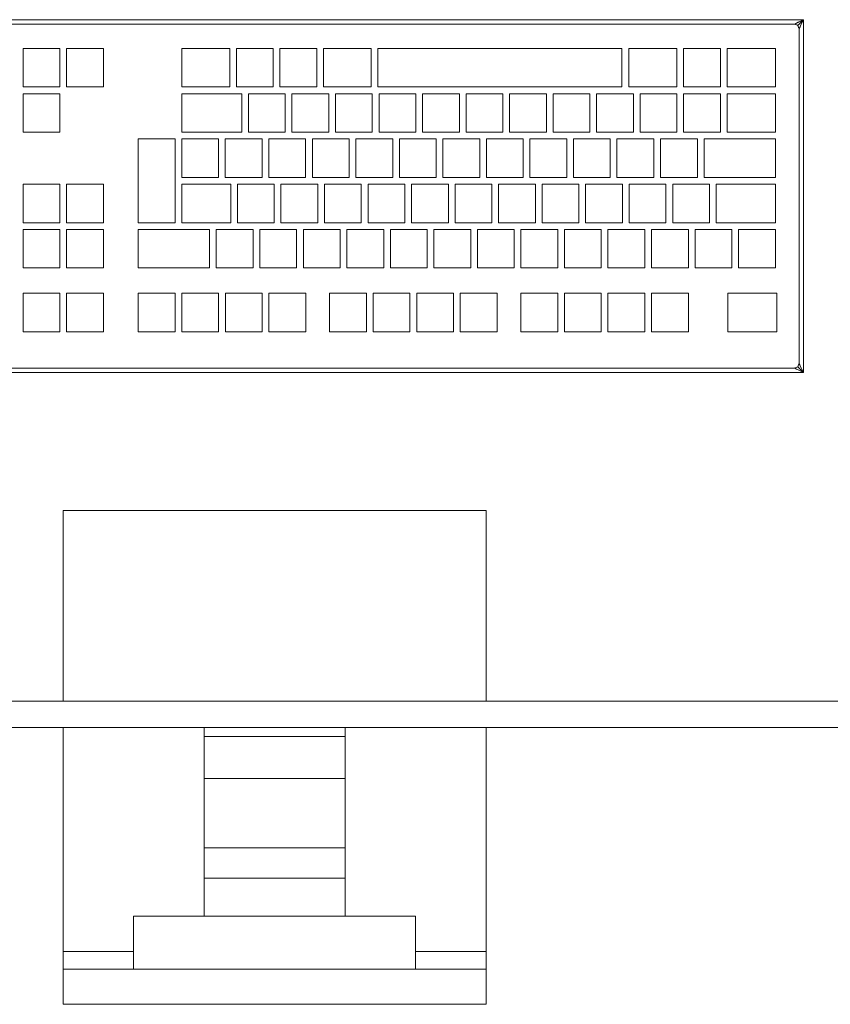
# Model space of a CAD drawing. Header units: millimetres. Extents: x 321 to 585, y -277 to 9.
# Tile 1005 of 1056: x 377.017 to 377.601, y -39.669 to -38.96. Entities that reach past the tile are written whole.
import ezdxf

# ---------------------------------------------------------------- set-up
doc = ezdxf.new("R2010")
doc.units = ezdxf.units.MM
doc.header["$MEASUREMENT"] = 0
doc.layers.add('IFC-Elemento construtivo genérico-Contorno', color=253, linetype='Continuous', lineweight=5)

msp = doc.modelspace()

# ---------------------------------------------------------------- linework, layer by layer
at = {"layer": 'IFC-Elemento construtivo genérico-Contorno', "lineweight": 5}
for p, q in [((376.81977, -38.9604), (377.58177, -38.9604)), ((376.81977, -38.9604), (377.58177, -38.9604)), ((376.82612, -38.96359), (377.57542, -38.96359)), ((376.82612, -38.96359), (377.57542, -38.96359)), ((377.57542, -38.96359), (377.58177, -38.9604)), ((377.57542, -38.96359), (377.57804, -38.96227)), ((377.57542, -38.96359), (377.57673, -38.96292)), ((377.57542, -38.96359), (377.57695, -38.96422)), ((377.57542, -38.96359), (377.57695, -38.96422)), ((377.57542, -38.96359), (377.57624, -38.96393)), ((377.57542, -38.96359), (377.57766, -38.96451)), ((377.57673, -38.96292), (377.58177, -38.9604)), ((377.57766, -38.96451), (377.57931, -38.96287)), ((377.57766, -38.96451), (377.57931, -38.96287)), ((377.57804, -38.96227), (377.58177, -38.9604)), ((377.5786, -38.96676), (377.58177, -38.9604)), ((377.57931, -38.96287), (377.58177, -38.9604)), ((377.57931, -38.96287), (377.58177, -38.9604)), ((377.57991, -38.96413), (377.58177, -38.9604)), ((377.58177, -39.21441), (377.58177, -38.9604)), ((377.58177, -39.21441), (377.58177, -38.9604)), ((377.57624, -38.96393), (377.57695, -38.96422)), ((377.57695, -38.96422), (377.57766, -38.96451)), ((377.57695, -38.96422), (377.57766, -38.96451)), ((377.57766, -38.96451), (377.57825, -38.96593)), ((377.57766, -38.96451), (377.5786, -38.96676)), ((377.57766, -38.96451), (377.5786, -38.96676)), ((377.57766, -38.96451), (377.57825, -38.96593)), ((377.57825, -38.96593), (377.57842, -38.96634)), ((377.57825, -38.96593), (377.57842, -38.96634)), ((377.57842, -38.96634), (377.5786, -38.96676)), ((377.57842, -38.96634), (377.5786, -38.96676)), ((377.5786, -38.96676), (377.57925, -38.96544)), ((377.5786, -39.20806), (377.5786, -38.96676)), ((377.5786, -39.20806), (377.5786, -38.96676)), ((377.57925, -38.96544), (377.57991, -38.96413)), ((377.01951, -38.98109), (377.04604, -38.98109)), ((377.01951, -39.00883), (377.01951, -38.98109)), ((377.01951, -38.98109), (377.04604, -38.98109)), ((377.01951, -39.00883), (377.01951, -38.98109)), ((377.04604, -39.00883), (377.04604, -38.98109)), ((377.04604, -39.00883), (377.04604, -38.98109)), ((377.05087, -38.98109), (377.07739, -38.98109)), ((377.05087, -39.00883), (377.05087, -38.98109)), ((377.05087, -38.98109), (377.07739, -38.98109)), ((377.05087, -39.00883), (377.05087, -38.98109)), ((377.07739, -39.00883), (377.07739, -38.98109)), ((377.07739, -39.00883), (377.07739, -38.98109)), ((377.13387, -39.00883), (377.13387, -38.98109)), ((377.13387, -38.98109), (377.16842, -38.98109)), ((377.13387, -39.00883), (377.13387, -38.98109)), ((377.13387, -38.98109), (377.16842, -38.98109)), ((377.16842, -39.00883), (377.16842, -38.98109)), ((377.16842, -39.00883), (377.16842, -38.98109)), ((377.17325, -39.00883), (377.17325, -38.98109)), ((377.17325, -38.98109), (377.19978, -38.98109)), ((377.17325, -39.00883), (377.17325, -38.98109)), ((377.17325, -38.98109), (377.19978, -38.98109)), ((377.19978, -39.00883), (377.19978, -38.98109)), ((377.19978, -39.00883), (377.19978, -38.98109)), ((377.20461, -39.00883), (377.20461, -38.98109)), ((377.20461, -38.98109), (377.23113, -38.98109)), ((377.20461, -39.00883), (377.20461, -38.98109)), ((377.20461, -38.98109), (377.23113, -38.98109)), ((377.23113, -39.00883), (377.23113, -38.98109)), ((377.23113, -39.00883), (377.23113, -38.98109)), ((377.23596, -39.00883), (377.23596, -38.98109)), ((377.23596, -38.98109), (377.27034, -38.98109)), ((377.23596, -39.00883), (377.23596, -38.98109)), ((377.23596, -38.98109), (377.27034, -38.98109)), ((377.27034, -39.00883), (377.27034, -38.98109)), ((377.27034, -39.00883), (377.27034, -38.98109)), ((377.27517, -39.00883), (377.27517, -38.98109)), ((377.27517, -38.98109), (377.45101, -38.98109)), ((377.27517, -39.00883), (377.27517, -38.98109)), ((377.27517, -38.98109), (377.45101, -38.98109)), ((377.45101, -39.00883), (377.45101, -38.98109)), ((377.45101, -39.00883), (377.45101, -38.98109)), ((377.45584, -39.00883), (377.45584, -38.98109)), ((377.45584, -38.98109), (377.49061, -38.98109)), ((377.45584, -39.00883), (377.45584, -38.98109)), ((377.45584, -38.98109), (377.49061, -38.98109)), ((377.49061, -39.00883), (377.49061, -38.98109)), ((377.49061, -39.00883), (377.49061, -38.98109)), ((377.49544, -39.00883), (377.49544, -38.98109)), ((377.49544, -38.98109), (377.52197, -38.98109)), ((377.49544, -39.00883), (377.49544, -38.98109)), ((377.49544, -38.98109), (377.52197, -38.98109)), ((377.52197, -39.00883), (377.52197, -38.98109)), ((377.52197, -39.00883), (377.52197, -38.98109)), ((377.5268, -39.00883), (377.5268, -38.98109)), ((377.5268, -38.98109), (377.56152, -38.98109)), ((377.5268, -39.00883), (377.5268, -38.98109)), ((377.5268, -38.98109), (377.56152, -38.98109)), ((377.56152, -39.00883), (377.56152, -38.98109)), ((377.56152, -39.00883), (377.56152, -38.98109)), ((377.01951, -39.00883), (377.04604, -39.00883)), ((377.01951, -39.00883), (377.04604, -39.00883)), ((377.05087, -39.00883), (377.07739, -39.00883)), ((377.05087, -39.00883), (377.07739, -39.00883)), ((377.13387, -39.00883), (377.16842, -39.00883)), ((377.13387, -39.00883), (377.16842, -39.00883)), ((377.17325, -39.00883), (377.19978, -39.00883)), ((377.17325, -39.00883), (377.19978, -39.00883)), ((377.20461, -39.00883), (377.23113, -39.00883)), ((377.20461, -39.00883), (377.23113, -39.00883)), ((377.23596, -39.00883), (377.27034, -39.00883)), ((377.23596, -39.00883), (377.27034, -39.00883)), ((377.27517, -39.00883), (377.45101, -39.00883)), ((377.27517, -39.00883), (377.45101, -39.00883)), ((377.45584, -39.00883), (377.49061, -39.00883)), ((377.45584, -39.00883), (377.49061, -39.00883)), ((377.49544, -39.00883), (377.52197, -39.00883)), ((377.49544, -39.00883), (377.52197, -39.00883)), ((377.5268, -39.00883), (377.56152, -39.00883)), ((377.5268, -39.00883), (377.56152, -39.00883)), ((377.01951, -39.04141), (377.01951, -39.01366)), ((377.01951, -39.01366), (377.04604, -39.01366)), ((377.01951, -39.04141), (377.01951, -39.01366)), ((377.01951, -39.01366), (377.04604, -39.01366)), ((377.04604, -39.04141), (377.04604, -39.01366)), ((377.04604, -39.04141), (377.04604, -39.01366)), ((377.13387, -39.04141), (377.13387, -39.01366)), ((377.13387, -39.01366), (377.17707, -39.01366)), ((377.13387, -39.04141), (377.13387, -39.01366)), ((377.13387, -39.01366), (377.17707, -39.01366)), ((377.17707, -39.04141), (377.17707, -39.01366)), ((377.17707, -39.04141), (377.17707, -39.01366)), ((377.1819, -39.04141), (377.1819, -39.01366)), ((377.1819, -39.01366), (377.20842, -39.01366)), ((377.1819, -39.04141), (377.1819, -39.01366)), ((377.1819, -39.01366), (377.20842, -39.01366)), ((377.20842, -39.04141), (377.20842, -39.01366)), ((377.20842, -39.04141), (377.20842, -39.01366)), ((377.21325, -39.04141), (377.21325, -39.01366)), ((377.21325, -39.01366), (377.23978, -39.01366)), ((377.21325, -39.04141), (377.21325, -39.01366)), ((377.21325, -39.01366), (377.23978, -39.01366)), ((377.23978, -39.04141), (377.23978, -39.01366)), ((377.23978, -39.04141), (377.23978, -39.01366)), ((377.24461, -39.04141), (377.24461, -39.01366)), ((377.24461, -39.01366), (377.27113, -39.01366)), ((377.24461, -39.04141), (377.24461, -39.01366)), ((377.24461, -39.01366), (377.27113, -39.01366)), ((377.27113, -39.04141), (377.27113, -39.01366)), ((377.27113, -39.04141), (377.27113, -39.01366)), ((377.27596, -39.04141), (377.27596, -39.01366)), ((377.27596, -39.01366), (377.30249, -39.01366)), ((377.27596, -39.04141), (377.27596, -39.01366)), ((377.27596, -39.01366), (377.30249, -39.01366)), ((377.30249, -39.04141), (377.30249, -39.01366)), ((377.30249, -39.04141), (377.30249, -39.01366)), ((377.30732, -39.04141), (377.30732, -39.01366)), ((377.30732, -39.01366), (377.33384, -39.01366)), ((377.30732, -39.04141), (377.30732, -39.01366)), ((377.30732, -39.01366), (377.33384, -39.01366)), ((377.33384, -39.04141), (377.33384, -39.01366)), ((377.33384, -39.04141), (377.33384, -39.01366)), ((377.33867, -39.04141), (377.33867, -39.01366)), ((377.33867, -39.01366), (377.3652, -39.01366)), ((377.33867, -39.04141), (377.33867, -39.01366)), ((377.33867, -39.01366), (377.3652, -39.01366)), ((377.3652, -39.04141), (377.3652, -39.01366)), ((377.3652, -39.04141), (377.3652, -39.01366)), ((377.37003, -39.04141), (377.37003, -39.01366)), ((377.37003, -39.01366), (377.39655, -39.01366)), ((377.37003, -39.04141), (377.37003, -39.01366)), ((377.37003, -39.01366), (377.39655, -39.01366)), ((377.39655, -39.04141), (377.39655, -39.01366)), ((377.39655, -39.04141), (377.39655, -39.01366)), ((377.40138, -39.04141), (377.40138, -39.01366)), ((377.40138, -39.01366), (377.42791, -39.01366)), ((377.40138, -39.04141), (377.40138, -39.01366)), ((377.40138, -39.01366), (377.42791, -39.01366)), ((377.42791, -39.04141), (377.42791, -39.01366)), ((377.42791, -39.04141), (377.42791, -39.01366)), ((377.43274, -39.04141), (377.43274, -39.01366)), ((377.43274, -39.01366), (377.45926, -39.01366)), ((377.43274, -39.04141), (377.43274, -39.01366)), ((377.43274, -39.01366), (377.45926, -39.01366)), ((377.45926, -39.04141), (377.45926, -39.01366)), ((377.45926, -39.04141), (377.45926, -39.01366)), ((377.46409, -39.04141), (377.46409, -39.01366)), ((377.46409, -39.01366), (377.49061, -39.01366)), ((377.46409, -39.04141), (377.46409, -39.01366)), ((377.46409, -39.01366), (377.49061, -39.01366)), ((377.49061, -39.04141), (377.49061, -39.01366)), ((377.49061, -39.04141), (377.49061, -39.01366)), ((377.49544, -39.04141), (377.49544, -39.01366)), ((377.49544, -39.01366), (377.52197, -39.01366)), ((377.49544, -39.04141), (377.49544, -39.01366)), ((377.49544, -39.01366), (377.52197, -39.01366)), ((377.52197, -39.04141), (377.52197, -39.01366)), ((377.52197, -39.04141), (377.52197, -39.01366)), ((377.5268, -39.04141), (377.5268, -39.01366)), ((377.5268, -39.01366), (377.56152, -39.01366)), ((377.5268, -39.04141), (377.5268, -39.01366)), ((377.5268, -39.01366), (377.56152, -39.01366)), ((377.56152, -39.04141), (377.56152, -39.01366)), ((377.56152, -39.04141), (377.56152, -39.01366)), ((377.01951, -39.04141), (377.04604, -39.04141)), ((377.01951, -39.04141), (377.04604, -39.04141)), ((377.13387, -39.04141), (377.17707, -39.04141)), ((377.13387, -39.04141), (377.17707, -39.04141)), ((377.1819, -39.04141), (377.20842, -39.04141)), ((377.1819, -39.04141), (377.20842, -39.04141)), ((377.21325, -39.04141), (377.23978, -39.04141)), ((377.21325, -39.04141), (377.23978, -39.04141)), ((377.24461, -39.04141), (377.27113, -39.04141)), ((377.24461, -39.04141), (377.27113, -39.04141)), ((377.27596, -39.04141), (377.30249, -39.04141)), ((377.27596, -39.04141), (377.30249, -39.04141)), ((377.30732, -39.04141), (377.33384, -39.04141)), ((377.30732, -39.04141), (377.33384, -39.04141)), ((377.33867, -39.04141), (377.3652, -39.04141)), ((377.33867, -39.04141), (377.3652, -39.04141)), ((377.37003, -39.04141), (377.39655, -39.04141)), ((377.37003, -39.04141), (377.39655, -39.04141)), ((377.40138, -39.04141), (377.42791, -39.04141)), ((377.40138, -39.04141), (377.42791, -39.04141)), ((377.43274, -39.04141), (377.45926, -39.04141)), ((377.43274, -39.04141), (377.45926, -39.04141)), ((377.46409, -39.04141), (377.49061, -39.04141)), ((377.46409, -39.04141), (377.49061, -39.04141)), ((377.49544, -39.04141), (377.52197, -39.04141)), ((377.49544, -39.04141), (377.52197, -39.04141)), ((377.5268, -39.04141), (377.56152, -39.04141)), ((377.5268, -39.04141), (377.56152, -39.04141)), ((377.10257, -39.10657), (377.10257, -39.04624)), ((377.10257, -39.04624), (377.12904, -39.04624)), ((377.10257, -39.10657), (377.10257, -39.04624)), ((377.10257, -39.04624), (377.12904, -39.04624)), ((377.12904, -39.10657), (377.12904, -39.04624)), ((377.12904, -39.10657), (377.12904, -39.04624)), ((377.13387, -39.074), (377.13387, -39.04624)), ((377.13387, -39.04624), (377.1604, -39.04624)), ((377.13387, -39.074), (377.13387, -39.04624)), ((377.13387, -39.04624), (377.1604, -39.04624)), ((377.1604, -39.074), (377.1604, -39.04624)), ((377.1604, -39.074), (377.1604, -39.04624)), ((377.16523, -39.074), (377.16523, -39.04624)), ((377.16523, -39.04624), (377.19175, -39.04624)), ((377.16523, -39.074), (377.16523, -39.04624)), ((377.16523, -39.04624), (377.19175, -39.04624)), ((377.19175, -39.074), (377.19175, -39.04624)), ((377.19175, -39.074), (377.19175, -39.04624)), ((377.19658, -39.074), (377.19658, -39.04624)), ((377.19658, -39.04624), (377.2231, -39.04624)), ((377.19658, -39.074), (377.19658, -39.04624)), ((377.19658, -39.04624), (377.2231, -39.04624)), ((377.2231, -39.074), (377.2231, -39.04624)), ((377.2231, -39.074), (377.2231, -39.04624)), ((377.22794, -39.074), (377.22794, -39.04624)), ((377.22794, -39.04624), (377.25446, -39.04624)), ((377.22794, -39.074), (377.22794, -39.04624)), ((377.22794, -39.04624), (377.25446, -39.04624)), ((377.25446, -39.074), (377.25446, -39.04624)), ((377.25446, -39.074), (377.25446, -39.04624)), ((377.25929, -39.074), (377.25929, -39.04624)), ((377.25929, -39.04624), (377.28581, -39.04624)), ((377.25929, -39.074), (377.25929, -39.04624)), ((377.25929, -39.04624), (377.28581, -39.04624)), ((377.28581, -39.074), (377.28581, -39.04624)), ((377.28581, -39.074), (377.28581, -39.04624)), ((377.29064, -39.074), (377.29064, -39.04624)), ((377.29064, -39.04624), (377.31717, -39.04624)), ((377.29064, -39.074), (377.29064, -39.04624)), ((377.29064, -39.04624), (377.31717, -39.04624)), ((377.31717, -39.074), (377.31717, -39.04624)), ((377.31717, -39.074), (377.31717, -39.04624)), ((377.322, -39.074), (377.322, -39.04624)), ((377.322, -39.04624), (377.34852, -39.04624)), ((377.322, -39.074), (377.322, -39.04624)), ((377.322, -39.04624), (377.34852, -39.04624)), ((377.34852, -39.074), (377.34852, -39.04624)), ((377.34852, -39.074), (377.34852, -39.04624)), ((377.35335, -39.074), (377.35335, -39.04624)), ((377.35335, -39.04624), (377.37987, -39.04624)), ((377.35335, -39.074), (377.35335, -39.04624)), ((377.35335, -39.04624), (377.37987, -39.04624)), ((377.37987, -39.074), (377.37987, -39.04624)), ((377.37987, -39.074), (377.37987, -39.04624)), ((377.3847, -39.074), (377.3847, -39.04624)), ((377.3847, -39.04624), (377.41123, -39.04624)), ((377.3847, -39.074), (377.3847, -39.04624)), ((377.3847, -39.04624), (377.41123, -39.04624)), ((377.41123, -39.074), (377.41123, -39.04624)), ((377.41123, -39.074), (377.41123, -39.04624)), ((377.41606, -39.074), (377.41606, -39.04624)), ((377.41606, -39.04624), (377.44258, -39.04624)), ((377.41606, -39.074), (377.41606, -39.04624)), ((377.41606, -39.04624), (377.44258, -39.04624)), ((377.44258, -39.074), (377.44258, -39.04624)), ((377.44258, -39.074), (377.44258, -39.04624)), ((377.44741, -39.074), (377.44741, -39.04624)), ((377.44741, -39.04624), (377.47394, -39.04624)), ((377.44741, -39.074), (377.44741, -39.04624)), ((377.44741, -39.04624), (377.47394, -39.04624)), ((377.47394, -39.074), (377.47394, -39.04624)), ((377.47394, -39.074), (377.47394, -39.04624)), ((377.47877, -39.074), (377.47877, -39.04624)), ((377.47877, -39.04624), (377.50529, -39.04624)), ((377.47877, -39.074), (377.47877, -39.04624)), ((377.47877, -39.04624), (377.50529, -39.04624)), ((377.50529, -39.074), (377.50529, -39.04624)), ((377.50529, -39.074), (377.50529, -39.04624)), ((377.51012, -39.074), (377.51012, -39.04624)), ((377.51012, -39.04624), (377.56152, -39.04624)), ((377.51012, -39.074), (377.51012, -39.04624)), ((377.51012, -39.04624), (377.56152, -39.04624)), ((377.56152, -39.074), (377.56152, -39.04624)), ((377.56152, -39.074), (377.56152, -39.04624)), ((377.13387, -39.074), (377.1604, -39.074)), ((377.13387, -39.074), (377.1604, -39.074)), ((377.16523, -39.074), (377.19175, -39.074)), ((377.16523, -39.074), (377.19175, -39.074)), ((377.19658, -39.074), (377.2231, -39.074)), ((377.19658, -39.074), (377.2231, -39.074)), ((377.22794, -39.074), (377.25446, -39.074)), ((377.22794, -39.074), (377.25446, -39.074)), ((377.25929, -39.074), (377.28581, -39.074)), ((377.25929, -39.074), (377.28581, -39.074)), ((377.29064, -39.074), (377.31717, -39.074)), ((377.29064, -39.074), (377.31717, -39.074)), ((377.322, -39.074), (377.34852, -39.074)), ((377.322, -39.074), (377.34852, -39.074)), ((377.35335, -39.074), (377.37987, -39.074)), ((377.35335, -39.074), (377.37987, -39.074)), ((377.3847, -39.074), (377.41123, -39.074)), ((377.3847, -39.074), (377.41123, -39.074)), ((377.41606, -39.074), (377.44258, -39.074)), ((377.41606, -39.074), (377.44258, -39.074)), ((377.44741, -39.074), (377.47394, -39.074)), ((377.44741, -39.074), (377.47394, -39.074)), ((377.47877, -39.074), (377.50529, -39.074)), ((377.47877, -39.074), (377.50529, -39.074)), ((377.51012, -39.074), (377.56152, -39.074)), ((377.51012, -39.074), (377.56152, -39.074)), ((377.01951, -39.07882), (377.04604, -39.07882)), ((377.01951, -39.10657), (377.01951, -39.07882)), ((377.01951, -39.07882), (377.04604, -39.07882)), ((377.01951, -39.10657), (377.01951, -39.07882)), ((377.04604, -39.10657), (377.04604, -39.07882)), ((377.04604, -39.10657), (377.04604, -39.07882)), ((377.05087, -39.07882), (377.07739, -39.07882)), ((377.05087, -39.10657), (377.05087, -39.07882)), ((377.05087, -39.07882), (377.07739, -39.07882)), ((377.05087, -39.10657), (377.05087, -39.07882)), ((377.07739, -39.10657), (377.07739, -39.07882)), ((377.07739, -39.10657), (377.07739, -39.07882)), ((377.13387, -39.10657), (377.13387, -39.07882)), ((377.13387, -39.07882), (377.16916, -39.07882)), ((377.13387, -39.10657), (377.13387, -39.07882)), ((377.13387, -39.07882), (377.16916, -39.07882)), ((377.16916, -39.10657), (377.16916, -39.07882)), ((377.16916, -39.10657), (377.16916, -39.07882)), ((377.17399, -39.10657), (377.17399, -39.07882)), ((377.17399, -39.07882), (377.20052, -39.07882)), ((377.17399, -39.10657), (377.17399, -39.07882)), ((377.17399, -39.07882), (377.20052, -39.07882)), ((377.20052, -39.10657), (377.20052, -39.07882)), ((377.20052, -39.10657), (377.20052, -39.07882)), ((377.20535, -39.10657), (377.20535, -39.07882)), ((377.20535, -39.07882), (377.23187, -39.07882)), ((377.20535, -39.10657), (377.20535, -39.07882)), ((377.20535, -39.07882), (377.23187, -39.07882)), ((377.23187, -39.10657), (377.23187, -39.07882)), ((377.23187, -39.10657), (377.23187, -39.07882)), ((377.2367, -39.10657), (377.2367, -39.07882)), ((377.2367, -39.07882), (377.26322, -39.07882)), ((377.2367, -39.10657), (377.2367, -39.07882)), ((377.2367, -39.07882), (377.26322, -39.07882)), ((377.26322, -39.10657), (377.26322, -39.07882)), ((377.26322, -39.10657), (377.26322, -39.07882)), ((377.26806, -39.10657), (377.26806, -39.07882)), ((377.26806, -39.07882), (377.29458, -39.07882)), ((377.26806, -39.10657), (377.26806, -39.07882)), ((377.26806, -39.07882), (377.29458, -39.07882)), ((377.29458, -39.10657), (377.29458, -39.07882)), ((377.29458, -39.10657), (377.29458, -39.07882)), ((377.29941, -39.10657), (377.29941, -39.07882)), ((377.29941, -39.07882), (377.32593, -39.07882)), ((377.29941, -39.10657), (377.29941, -39.07882)), ((377.29941, -39.07882), (377.32593, -39.07882)), ((377.32593, -39.10657), (377.32593, -39.07882)), ((377.32593, -39.10657), (377.32593, -39.07882)), ((377.33076, -39.10657), (377.33076, -39.07882)), ((377.33076, -39.07882), (377.35729, -39.07882)), ((377.33076, -39.10657), (377.33076, -39.07882)), ((377.33076, -39.07882), (377.35729, -39.07882)), ((377.35729, -39.10657), (377.35729, -39.07882)), ((377.35729, -39.10657), (377.35729, -39.07882)), ((377.36212, -39.10657), (377.36212, -39.07882)), ((377.36212, -39.07882), (377.38864, -39.07882)), ((377.36212, -39.10657), (377.36212, -39.07882)), ((377.36212, -39.07882), (377.38864, -39.07882)), ((377.38864, -39.10657), (377.38864, -39.07882)), ((377.38864, -39.10657), (377.38864, -39.07882)), ((377.39347, -39.10657), (377.39347, -39.07882)), ((377.39347, -39.07882), (377.42, -39.07882)), ((377.39347, -39.10657), (377.39347, -39.07882)), ((377.39347, -39.07882), (377.42, -39.07882)), ((377.42, -39.10657), (377.42, -39.07882)), ((377.42, -39.10657), (377.42, -39.07882)), ((377.42483, -39.10657), (377.42483, -39.07882)), ((377.42483, -39.07882), (377.45135, -39.07882)), ((377.42483, -39.10657), (377.42483, -39.07882)), ((377.42483, -39.07882), (377.45135, -39.07882)), ((377.45135, -39.10657), (377.45135, -39.07882)), ((377.45135, -39.10657), (377.45135, -39.07882)), ((377.45618, -39.10657), (377.45618, -39.07882)), ((377.45618, -39.07882), (377.48271, -39.07882)), ((377.45618, -39.10657), (377.45618, -39.07882)), ((377.45618, -39.07882), (377.48271, -39.07882)), ((377.48271, -39.10657), (377.48271, -39.07882)), ((377.48271, -39.10657), (377.48271, -39.07882)), ((377.48754, -39.10657), (377.48754, -39.07882)), ((377.48754, -39.07882), (377.51406, -39.07882)), ((377.48754, -39.10657), (377.48754, -39.07882)), ((377.48754, -39.07882), (377.51406, -39.07882)), ((377.51406, -39.10657), (377.51406, -39.07882)), ((377.51406, -39.10657), (377.51406, -39.07882)), ((377.51889, -39.10657), (377.51889, -39.07882)), ((377.51889, -39.07882), (377.56152, -39.07882)), ((377.51889, -39.10657), (377.51889, -39.07882)), ((377.51889, -39.07882), (377.56152, -39.07882)), ((377.56152, -39.10657), (377.56152, -39.07882)), ((377.56152, -39.10657), (377.56152, -39.07882)), ((377.01951, -39.10657), (377.04604, -39.10657)), ((377.01951, -39.10657), (377.04604, -39.10657)), ((377.01951, -39.13915), (377.01951, -39.1114)), ((377.01951, -39.1114), (377.04604, -39.1114)), ((377.01951, -39.13915), (377.01951, -39.1114)), ((377.01951, -39.1114), (377.04604, -39.1114)), ((377.04604, -39.13915), (377.04604, -39.1114)), ((377.04604, -39.13915), (377.04604, -39.1114)), ((377.05087, -39.10657), (377.07739, -39.10657)), ((377.05087, -39.10657), (377.07739, -39.10657)), ((377.05087, -39.13915), (377.05087, -39.1114)), ((377.05087, -39.1114), (377.07739, -39.1114)), ((377.05087, -39.13915), (377.05087, -39.1114)), ((377.05087, -39.1114), (377.07739, -39.1114)), ((377.07739, -39.13915), (377.07739, -39.1114)), ((377.07739, -39.13915), (377.07739, -39.1114)), ((377.10257, -39.10657), (377.12904, -39.10657)), ((377.10257, -39.10657), (377.12904, -39.10657)), ((377.10257, -39.13915), (377.10257, -39.1114)), ((377.10257, -39.1114), (377.15392, -39.1114)), ((377.10257, -39.13915), (377.10257, -39.1114)), ((377.10257, -39.1114), (377.15392, -39.1114)), ((377.13387, -39.10657), (377.16916, -39.10657)), ((377.13387, -39.10657), (377.16916, -39.10657)), ((377.15392, -39.13915), (377.15392, -39.1114)), ((377.15392, -39.13915), (377.15392, -39.1114)), ((377.15875, -39.13915), (377.15875, -39.1114)), ((377.15875, -39.1114), (377.18527, -39.1114)), ((377.15875, -39.13915), (377.15875, -39.1114)), ((377.15875, -39.1114), (377.18527, -39.1114)), ((377.17399, -39.10657), (377.20052, -39.10657)), ((377.17399, -39.10657), (377.20052, -39.10657)), ((377.18527, -39.13915), (377.18527, -39.1114)), ((377.18527, -39.13915), (377.18527, -39.1114)), ((377.1901, -39.13915), (377.1901, -39.1114)), ((377.1901, -39.1114), (377.21663, -39.1114)), ((377.1901, -39.13915), (377.1901, -39.1114)), ((377.1901, -39.1114), (377.21663, -39.1114)), ((377.20535, -39.10657), (377.23187, -39.10657)), ((377.20535, -39.10657), (377.23187, -39.10657)), ((377.21663, -39.13915), (377.21663, -39.1114)), ((377.21663, -39.13915), (377.21663, -39.1114)), ((377.22146, -39.13915), (377.22146, -39.1114)), ((377.22146, -39.1114), (377.24798, -39.1114)), ((377.22146, -39.13915), (377.22146, -39.1114)), ((377.22146, -39.1114), (377.24798, -39.1114)), ((377.2367, -39.10657), (377.26322, -39.10657)), ((377.2367, -39.10657), (377.26322, -39.10657)), ((377.24798, -39.13915), (377.24798, -39.1114)), ((377.24798, -39.13915), (377.24798, -39.1114)), ((377.25281, -39.13915), (377.25281, -39.1114)), ((377.25281, -39.1114), (377.27933, -39.1114)), ((377.25281, -39.13915), (377.25281, -39.1114)), ((377.25281, -39.1114), (377.27933, -39.1114)), ((377.26806, -39.10657), (377.29458, -39.10657)), ((377.26806, -39.10657), (377.29458, -39.10657)), ((377.27933, -39.13915), (377.27933, -39.1114)), ((377.27933, -39.13915), (377.27933, -39.1114)), ((377.28416, -39.13915), (377.28416, -39.1114)), ((377.28416, -39.1114), (377.31069, -39.1114)), ((377.28416, -39.13915), (377.28416, -39.1114)), ((377.28416, -39.1114), (377.31069, -39.1114)), ((377.29941, -39.10657), (377.32593, -39.10657)), ((377.29941, -39.10657), (377.32593, -39.10657)), ((377.31069, -39.13915), (377.31069, -39.1114)), ((377.31069, -39.13915), (377.31069, -39.1114)), ((377.31552, -39.13915), (377.31552, -39.1114)), ((377.31552, -39.1114), (377.34204, -39.1114)), ((377.31552, -39.13915), (377.31552, -39.1114)), ((377.31552, -39.1114), (377.34204, -39.1114)), ((377.33076, -39.10657), (377.35729, -39.10657)), ((377.33076, -39.10657), (377.35729, -39.10657)), ((377.34204, -39.13915), (377.34204, -39.1114)), ((377.34204, -39.13915), (377.34204, -39.1114)), ((377.34687, -39.13915), (377.34687, -39.1114)), ((377.34687, -39.1114), (377.3734, -39.1114)), ((377.34687, -39.13915), (377.34687, -39.1114)), ((377.34687, -39.1114), (377.3734, -39.1114)), ((377.36212, -39.10657), (377.38864, -39.10657)), ((377.36212, -39.10657), (377.38864, -39.10657)), ((377.3734, -39.13915), (377.3734, -39.1114)), ((377.3734, -39.13915), (377.3734, -39.1114)), ((377.37822, -39.13915), (377.37822, -39.1114)), ((377.37822, -39.1114), (377.40475, -39.1114)), ((377.37822, -39.13915), (377.37822, -39.1114)), ((377.37822, -39.1114), (377.40475, -39.1114)), ((377.39347, -39.10657), (377.42, -39.10657)), ((377.39347, -39.10657), (377.42, -39.10657)), ((377.40475, -39.13915), (377.40475, -39.1114)), ((377.40475, -39.13915), (377.40475, -39.1114)), ((377.40958, -39.13915), (377.40958, -39.1114)), ((377.40958, -39.1114), (377.43611, -39.1114)), ((377.40958, -39.13915), (377.40958, -39.1114)), ((377.40958, -39.1114), (377.43611, -39.1114)), ((377.42483, -39.10657), (377.45135, -39.10657)), ((377.42483, -39.10657), (377.45135, -39.10657)), ((377.43611, -39.13915), (377.43611, -39.1114)), ((377.43611, -39.13915), (377.43611, -39.1114)), ((377.44093, -39.13915), (377.44093, -39.1114)), ((377.44093, -39.1114), (377.46746, -39.1114)), ((377.44093, -39.13915), (377.44093, -39.1114)), ((377.44093, -39.1114), (377.46746, -39.1114)), ((377.45618, -39.10657), (377.48271, -39.10657)), ((377.45618, -39.10657), (377.48271, -39.10657)), ((377.46746, -39.13915), (377.46746, -39.1114)), ((377.46746, -39.13915), (377.46746, -39.1114)), ((377.47229, -39.13915), (377.47229, -39.1114)), ((377.47229, -39.1114), (377.49881, -39.1114)), ((377.47229, -39.13915), (377.47229, -39.1114)), ((377.47229, -39.1114), (377.49881, -39.1114)), ((377.48754, -39.10657), (377.51406, -39.10657)), ((377.48754, -39.10657), (377.51406, -39.10657)), ((377.49881, -39.13915), (377.49881, -39.1114)), ((377.49881, -39.13915), (377.49881, -39.1114)), ((377.50364, -39.13915), (377.50364, -39.1114)), ((377.50364, -39.1114), (377.53017, -39.1114)), ((377.50364, -39.13915), (377.50364, -39.1114)), ((377.50364, -39.1114), (377.53017, -39.1114)), ((377.51889, -39.10657), (377.56152, -39.10657)), ((377.51889, -39.10657), (377.56152, -39.10657)), ((377.53017, -39.13915), (377.53017, -39.1114)), ((377.53017, -39.13915), (377.53017, -39.1114)), ((377.535, -39.13915), (377.535, -39.1114)), ((377.535, -39.1114), (377.56152, -39.1114)), ((377.535, -39.13915), (377.535, -39.1114)), ((377.535, -39.1114), (377.56152, -39.1114)), ((377.56152, -39.13915), (377.56152, -39.1114)), ((377.56152, -39.13915), (377.56152, -39.1114)), ((377.01951, -39.13915), (377.04604, -39.13915)), ((377.01951, -39.13915), (377.04604, -39.13915)), ((377.05087, -39.13915), (377.07739, -39.13915)), ((377.05087, -39.13915), (377.07739, -39.13915)), ((377.10257, -39.13915), (377.15392, -39.13915)), ((377.10257, -39.13915), (377.15392, -39.13915)), ((377.15875, -39.13915), (377.18527, -39.13915)), ((377.15875, -39.13915), (377.18527, -39.13915)), ((377.1901, -39.13915), (377.21663, -39.13915)), ((377.1901, -39.13915), (377.21663, -39.13915)), ((377.22146, -39.13915), (377.24798, -39.13915)), ((377.22146, -39.13915), (377.24798, -39.13915)), ((377.25281, -39.13915), (377.27933, -39.13915)), ((377.25281, -39.13915), (377.27933, -39.13915)), ((377.28416, -39.13915), (377.31069, -39.13915)), ((377.28416, -39.13915), (377.31069, -39.13915)), ((377.31552, -39.13915), (377.34204, -39.13915)), ((377.31552, -39.13915), (377.34204, -39.13915)), ((377.34687, -39.13915), (377.3734, -39.13915)), ((377.34687, -39.13915), (377.3734, -39.13915)), ((377.37822, -39.13915), (377.40475, -39.13915)), ((377.37822, -39.13915), (377.40475, -39.13915)), ((377.40958, -39.13915), (377.43611, -39.13915)), ((377.40958, -39.13915), (377.43611, -39.13915)), ((377.44093, -39.13915), (377.46746, -39.13915)), ((377.44093, -39.13915), (377.46746, -39.13915)), ((377.47229, -39.13915), (377.49881, -39.13915)), ((377.47229, -39.13915), (377.49881, -39.13915)), ((377.50364, -39.13915), (377.53017, -39.13915)), ((377.50364, -39.13915), (377.53017, -39.13915)), ((377.535, -39.13915), (377.56152, -39.13915)), ((377.535, -39.13915), (377.56152, -39.13915)), ((377.01951, -39.18512), (377.01951, -39.15738)), ((377.01951, -39.15738), (377.04604, -39.15738)), ((377.01951, -39.18512), (377.01951, -39.15738)), ((377.01951, -39.15738), (377.04604, -39.15738)), ((377.04604, -39.18512), (377.04604, -39.15738)), ((377.04604, -39.18512), (377.04604, -39.15738)), ((377.05087, -39.18512), (377.05087, -39.15738)), ((377.05087, -39.15738), (377.07739, -39.15738)), ((377.05087, -39.18512), (377.05087, -39.15738)), ((377.05087, -39.15738), (377.07739, -39.15738)), ((377.07739, -39.18512), (377.07739, -39.15738)), ((377.07739, -39.18512), (377.07739, -39.15738)), ((377.10257, -39.18512), (377.10257, -39.15738)), ((377.10257, -39.15738), (377.12909, -39.15738)), ((377.10257, -39.18512), (377.10257, -39.15738)), ((377.10257, -39.15738), (377.12909, -39.15738)), ((377.12909, -39.18512), (377.12909, -39.15738)), ((377.12909, -39.18512), (377.12909, -39.15738)), ((377.13392, -39.18512), (377.13392, -39.15738)), ((377.13392, -39.15738), (377.16045, -39.15738)), ((377.13392, -39.18512), (377.13392, -39.15738)), ((377.13392, -39.15738), (377.16045, -39.15738)), ((377.16045, -39.18512), (377.16045, -39.15738)), ((377.16045, -39.18512), (377.16045, -39.15738)), ((377.16528, -39.18512), (377.16528, -39.15738)), ((377.16528, -39.15738), (377.1918, -39.15738)), ((377.16528, -39.18512), (377.16528, -39.15738)), ((377.16528, -39.15738), (377.1918, -39.15738)), ((377.1918, -39.18512), (377.1918, -39.15738)), ((377.1918, -39.18512), (377.1918, -39.15738)), ((377.19663, -39.18512), (377.19663, -39.15738)), ((377.19663, -39.15738), (377.22316, -39.15738)), ((377.19663, -39.18512), (377.19663, -39.15738)), ((377.19663, -39.15738), (377.22316, -39.15738)), ((377.22316, -39.18512), (377.22316, -39.15738)), ((377.22316, -39.18512), (377.22316, -39.15738)), ((377.2404, -39.18512), (377.2404, -39.15738)), ((377.2404, -39.15738), (377.26693, -39.15738)), ((377.2404, -39.18512), (377.2404, -39.15738)), ((377.2404, -39.15738), (377.26693, -39.15738)), ((377.26693, -39.18512), (377.26693, -39.15738)), ((377.26693, -39.18512), (377.26693, -39.15738)), ((377.27175, -39.18512), (377.27175, -39.15738)), ((377.27175, -39.15738), (377.29828, -39.15738)), ((377.27175, -39.18512), (377.27175, -39.15738)), ((377.27175, -39.15738), (377.29828, -39.15738)), ((377.29828, -39.18512), (377.29828, -39.15738)), ((377.29828, -39.18512), (377.29828, -39.15738)), ((377.30311, -39.18512), (377.30311, -39.15738)), ((377.30311, -39.15738), (377.32963, -39.15738)), ((377.30311, -39.18512), (377.30311, -39.15738)), ((377.30311, -39.15738), (377.32963, -39.15738)), ((377.32963, -39.18512), (377.32963, -39.15738)), ((377.32963, -39.18512), (377.32963, -39.15738)), ((377.33446, -39.18512), (377.33446, -39.15738)), ((377.33446, -39.15738), (377.36099, -39.15738)), ((377.33446, -39.18512), (377.33446, -39.15738)), ((377.33446, -39.15738), (377.36099, -39.15738)), ((377.36099, -39.18512), (377.36099, -39.15738)), ((377.36099, -39.18512), (377.36099, -39.15738)), ((377.37822, -39.18512), (377.37822, -39.15738)), ((377.37822, -39.15738), (377.40475, -39.15738)), ((377.37822, -39.18512), (377.37822, -39.15738)), ((377.37822, -39.15738), (377.40475, -39.15738)), ((377.40475, -39.18512), (377.40475, -39.15738)), ((377.40475, -39.18512), (377.40475, -39.15738)), ((377.40958, -39.18512), (377.40958, -39.15738)), ((377.40958, -39.15738), (377.43611, -39.15738)), ((377.40958, -39.18512), (377.40958, -39.15738)), ((377.40958, -39.15738), (377.43611, -39.15738)), ((377.43611, -39.18512), (377.43611, -39.15738)), ((377.43611, -39.18512), (377.43611, -39.15738)), ((377.44093, -39.18512), (377.44093, -39.15738)), ((377.44093, -39.15738), (377.46746, -39.15738)), ((377.44093, -39.18512), (377.44093, -39.15738)), ((377.44093, -39.15738), (377.46746, -39.15738)), ((377.46746, -39.18512), (377.46746, -39.15738)), ((377.46746, -39.18512), (377.46746, -39.15738)), ((377.47229, -39.18512), (377.47229, -39.15738)), ((377.47229, -39.15738), (377.49881, -39.15738)), ((377.47229, -39.18512), (377.47229, -39.15738)), ((377.47229, -39.15738), (377.49881, -39.15738)), ((377.49881, -39.18512), (377.49881, -39.15738)), ((377.49881, -39.18512), (377.49881, -39.15738)), ((377.52714, -39.18512), (377.52714, -39.15738)), ((377.52714, -39.15738), (377.56246, -39.15738)), ((377.52714, -39.18512), (377.52714, -39.15738)), ((377.52714, -39.15738), (377.56246, -39.15738)), ((377.56246, -39.18512), (377.56246, -39.15738)), ((377.56246, -39.18512), (377.56246, -39.15738)), ((377.01951, -39.18512), (377.04604, -39.18512)), ((377.01951, -39.18512), (377.04604, -39.18512)), ((377.05087, -39.18512), (377.07739, -39.18512)), ((377.05087, -39.18512), (377.07739, -39.18512)), ((377.10257, -39.18512), (377.12909, -39.18512)), ((377.10257, -39.18512), (377.12909, -39.18512)), ((377.13392, -39.18512), (377.16045, -39.18512)), ((377.13392, -39.18512), (377.16045, -39.18512)), ((377.16528, -39.18512), (377.1918, -39.18512)), ((377.16528, -39.18512), (377.1918, -39.18512)), ((377.19663, -39.18512), (377.22316, -39.18512)), ((377.19663, -39.18512), (377.22316, -39.18512)), ((377.2404, -39.18512), (377.26693, -39.18512)), ((377.2404, -39.18512), (377.26693, -39.18512)), ((377.27175, -39.18512), (377.29828, -39.18512)), ((377.27175, -39.18512), (377.29828, -39.18512)), ((377.30311, -39.18512), (377.32963, -39.18512)), ((377.30311, -39.18512), (377.32963, -39.18512)), ((377.33446, -39.18512), (377.36099, -39.18512)), ((377.33446, -39.18512), (377.36099, -39.18512)), ((377.37822, -39.18512), (377.40475, -39.18512)), ((377.37822, -39.18512), (377.40475, -39.18512)), ((377.40958, -39.18512), (377.43611, -39.18512)), ((377.40958, -39.18512), (377.43611, -39.18512)), ((377.44093, -39.18512), (377.46746, -39.18512)), ((377.44093, -39.18512), (377.46746, -39.18512)), ((377.47229, -39.18512), (377.49881, -39.18512)), ((377.47229, -39.18512), (377.49881, -39.18512)), ((377.52714, -39.18512), (377.56246, -39.18512)), ((377.52714, -39.18512), (377.56246, -39.18512)), ((376.82612, -39.21123), (377.57542, -39.21123)), ((376.82612, -39.21123), (377.57542, -39.21123)), ((377.57542, -39.21123), (377.57766, -39.21031)), ((377.57542, -39.21123), (377.57766, -39.21031)), ((377.57542, -39.21123), (377.57583, -39.21106)), ((377.57542, -39.21123), (377.58177, -39.21441)), ((377.57542, -39.21123), (377.57673, -39.21189)), ((377.57542, -39.21123), (377.57608, -39.21156)), ((377.57542, -39.21123), (377.57804, -39.21254)), ((377.57583, -39.21106), (377.57766, -39.21031)), ((377.57608, -39.21156), (377.57804, -39.21254)), ((377.57608, -39.21156), (377.57673, -39.21189)), ((377.57608, -39.21156), (377.57673, -39.21189)), ((377.57766, -39.21031), (377.57796, -39.20959)), ((377.57766, -39.21031), (377.57796, -39.20959)), ((377.57766, -39.21031), (377.57931, -39.21195)), ((377.57766, -39.21031), (377.57931, -39.21195)), ((377.57796, -39.20959), (377.5786, -39.20806)), ((377.57796, -39.20959), (377.5786, -39.20806)), ((377.57796, -39.20959), (377.57825, -39.20888)), ((377.57825, -39.20888), (377.5786, -39.20806)), ((377.5786, -39.20806), (377.57925, -39.20937)), ((377.5786, -39.20806), (377.57991, -39.21069)), ((377.5786, -39.20806), (377.57991, -39.21069)), ((377.5786, -39.20806), (377.58177, -39.21441)), ((376.81977, -39.21441), (377.58177, -39.21441)), ((376.81977, -39.21441), (377.58177, -39.21441)), ((377.57673, -39.21189), (377.57804, -39.21254)), ((377.57673, -39.21189), (377.57804, -39.21254)), ((377.57804, -39.21254), (377.58177, -39.21441)), ((377.57931, -39.21195), (377.58177, -39.21441)), ((377.57931, -39.21195), (377.58177, -39.21441)), ((377.04837, -39.45094), (377.04837, -39.31363)), ((377.04837, -39.31363), (377.35317, -39.31363)), ((377.04837, -39.45094), (377.04837, -39.31363)), ((377.04837, -39.31363), (377.35317, -39.31363)), ((377.35317, -39.45094), (377.35317, -39.31363)), ((377.35317, -39.45094), (377.35317, -39.31363)), ((376.60387, -39.45094), (377.79767, -39.45094)), ((376.68582, -39.45094), (377.79767, -39.45094)), ((376.60387, -39.46999), (377.79767, -39.46999)), ((376.68582, -39.46999), (377.79767, -39.46999)), ((377.04837, -39.63113), (377.04837, -39.46999)), ((377.04837, -39.63113), (377.04837, -39.46999)), ((377.14997, -39.47634), (377.14997, -39.46999)), ((377.14997, -39.47634), (377.14997, -39.46999)), ((377.25157, -39.47634), (377.25157, -39.46999)), ((377.25157, -39.47634), (377.25157, -39.46999)), ((377.35317, -39.63113), (377.35317, -39.46999)), ((377.35317, -39.63113), (377.35317, -39.46999)), ((377.14997, -39.47634), (377.25157, -39.47634)), ((377.14997, -39.50657), (377.14997, -39.47634)), ((377.14997, -39.47634), (377.25157, -39.47634)), ((377.14997, -39.50657), (377.14997, -39.47634)), ((377.25157, -39.50657), (377.25157, -39.47634)), ((377.25157, -39.50657), (377.25157, -39.47634)), ((377.14997, -39.55659), (377.14997, -39.50657)), ((377.14997, -39.50657), (377.25157, -39.50657)), ((377.14997, -39.55659), (377.14997, -39.50657)), ((377.14997, -39.50657), (377.25157, -39.50657)), ((377.25157, -39.55659), (377.25157, -39.50657)), ((377.25157, -39.55659), (377.25157, -39.50657)), ((377.14997, -39.5784), (377.14997, -39.55659)), ((377.14997, -39.55659), (377.25157, -39.55659)), ((377.14997, -39.5784), (377.14997, -39.55659)), ((377.14997, -39.55659), (377.25157, -39.55659)), ((377.25157, -39.5784), (377.25157, -39.55659)), ((377.25157, -39.5784), (377.25157, -39.55659)), ((377.14997, -39.5784), (377.25157, -39.5784)), ((377.14997, -39.58527), (377.14997, -39.5784)), ((377.14997, -39.5784), (377.25157, -39.5784)), ((377.14997, -39.58527), (377.14997, -39.5784)), ((377.25157, -39.58527), (377.25157, -39.5767)), ((377.25157, -39.58527), (377.25157, -39.5767)), ((377.14997, -39.59445), (377.14997, -39.58527)), ((377.14997, -39.59445), (377.14997, -39.58527)), ((377.25157, -39.59445), (377.25157, -39.58527)), ((377.25157, -39.59445), (377.25157, -39.58527)), ((377.14997, -39.60572), (377.14997, -39.59445)), ((377.14997, -39.60572), (377.14997, -39.59445)), ((377.25157, -39.60572), (377.25157, -39.59445)), ((377.25157, -39.60572), (377.25157, -39.59445)), ((377.09917, -39.64383), (377.09917, -39.60572)), ((377.09917, -39.60572), (377.30237, -39.60572)), ((377.09917, -39.64383), (377.09917, -39.60572)), ((377.09917, -39.60572), (377.30237, -39.60572)), ((377.30237, -39.64383), (377.30237, -39.60572)), ((377.30237, -39.64383), (377.30237, -39.60572)), ((377.04837, -39.63442), (377.04837, -39.63113)), ((377.04837, -39.63442), (377.04837, -39.63113)), ((377.04837, -39.63113), (377.09917, -39.63113)), ((377.04837, -39.63747), (377.04837, -39.63442)), ((377.04837, -39.63747), (377.04837, -39.63442)), ((377.30237, -39.63113), (377.35317, -39.63113)), ((377.35317, -39.63442), (377.35317, -39.63113)), ((377.35317, -39.63442), (377.35317, -39.63113)), ((377.35317, -39.63747), (377.35317, -39.63442)), ((377.35317, -39.63747), (377.35317, -39.63442)), ((377.04837, -39.64011), (377.04837, -39.63747)), ((377.04837, -39.64011), (377.04837, -39.63747)), ((377.04837, -39.64212), (377.04837, -39.64011)), ((377.04837, -39.64212), (377.04837, -39.64011)), ((377.04837, -39.64339), (377.04837, -39.64212)), ((377.04837, -39.64339), (377.04837, -39.64212)), ((377.04837, -39.64383), (377.04837, -39.64339)), ((377.04837, -39.64383), (377.04837, -39.64339)), ((377.04837, -39.66922), (377.04837, -39.64383)), ((377.04837, -39.64383), (377.35317, -39.64383)), ((377.04837, -39.66922), (377.04837, -39.64383)), ((377.04837, -39.64383), (377.35317, -39.64383)), ((377.35317, -39.64011), (377.35317, -39.63747)), ((377.35317, -39.64011), (377.35317, -39.63747)), ((377.35317, -39.64212), (377.35317, -39.64011)), ((377.35317, -39.64212), (377.35317, -39.64011)), ((377.35317, -39.64339), (377.35317, -39.64212)), ((377.35317, -39.64339), (377.35317, -39.64212)), ((377.35317, -39.64383), (377.35317, -39.64339)), ((377.35317, -39.64383), (377.35317, -39.64339)), ((377.35317, -39.66922), (377.35317, -39.64383)), ((377.35317, -39.66922), (377.35317, -39.64383)), ((377.04837, -39.66922), (377.35317, -39.66922)), ((377.04837, -39.66922), (377.35317, -39.66922))]:
    msp.add_line(p, q, dxfattribs=at)

doc.saveas('drawing.dxf')
